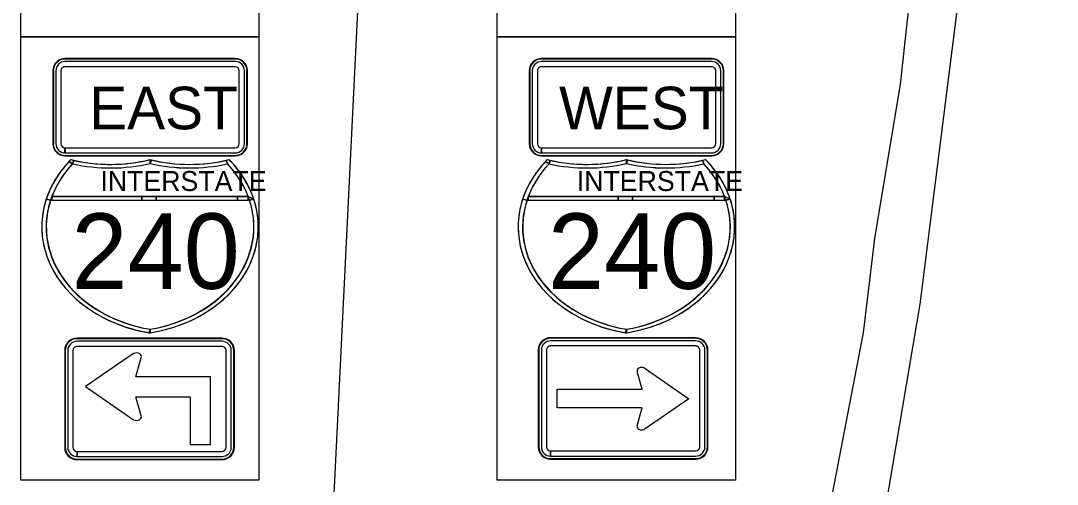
# Model space of a CAD drawing. Extents: x 886234 to 968767, y 455416 to 684046.
# Drawn here: x 914110 to 916241, y 467278 to 468230 of the extents above; entities that cross this region are included whole.
import ezdxf

# ---------------------------------------------------------------- set-up
doc = ezdxf.new("R2010")
doc.units = 0
for name, color, linetype in [('TC CONSTRUCTION PROPOSED ROADWAY SHADE', 7, 'Continuous'), ('TC DEV SIGN BLACK 239', 7, 'Continuous'), ('TC DEV SIGN BLACK ZERO', 7, 'Continuous'), ('TC DEV SIGN WHITE', 7, 'Continuous'), ('TC LABEL TEXT', 7, 'Continuous')]:
    doc.layers.add(name, color=color, linetype=linetype)

msp = doc.modelspace()

# ---------------------------------------------------------------- linework, layer by layer
at = {"layer": 'TC CONSTRUCTION PROPOSED ROADWAY SHADE'}
msp.add_lwpolyline([(915089.1, 469107.9), (915578.9, 469107.9), (915578.9, 467286), (915089.1, 467286)], close=True, dxfattribs=at)
at = {"layer": 'TC DEV SIGN BLACK 239'}
for p, q in [((914550.7, 468146.2), (914200.6, 468146.2)), ((914550.7, 468135.8), (914200.6, 468135.8)), ((915530.2, 468146.2), (915180.2, 468146.2)), ((915530.2, 468135.8), (915180.2, 468135.8)), ((914181.9, 468127.5), (914181.9, 467977.5)), ((914192.3, 468127.5), (914192.3, 467977.5)), ((914559, 467977.5), (914559, 468127.5)), ((914569.4, 467977.5), (914569.4, 468127.5)), ((915161.4, 468127.5), (915161.4, 467977.5)), ((915171.8, 468127.5), (915171.8, 467977.5)), ((915538.5, 467977.5), (915538.5, 468127.5)), ((915549, 467977.5), (915549, 468127.5)), ((914200.6, 467958.7), (914200.6, 467969.1)), ((914200.7, 467969.1), (914550.7, 467969.1)), ((914200.7, 467969.1), (914200.7, 467958.7)), ((915180.2, 467958.7), (915180.2, 467969.1)), ((915180.3, 467969.1), (915530.2, 467969.1)), ((915180.3, 467969.1), (915180.3, 467958.7)), ((914200.7, 467958.7), (914550.7, 467958.7)), ((915180.3, 467958.7), (915530.2, 467958.7)), ((914523.5, 467571.4), (914225.4, 467571.4)), ((914523.5, 467560.8), (914225.4, 467560.8)), ((915497.2, 467572.3), (915199, 467572.3)), ((915497.2, 467561.8), (915199, 467561.8)), ((914206.3, 467552.4), (914206.3, 467353.6)), ((914216.9, 467552.4), (914216.9, 467353.6)), ((914341.7, 467546.2), (914242.9, 467478.2)), ((914346.1, 467498.5), (914357.2, 467537.9)), ((914532, 467353.6), (914532, 467552.4)), ((914542.5, 467353.6), (914542.5, 467552.4)), ((915180, 467553.3), (915180, 467354.5)), ((915190.6, 467553.3), (915190.6, 467354.5)), ((915505.6, 467354.5), (915505.6, 467553.3)), ((915516.2, 467354.5), (915516.2, 467553.3)), ((915391.6, 467516.6), (915483.3, 467453.5)), ((914499.6, 467498.5), (914346.1, 467498.5)), ((914499.6, 467359.3), (914499.6, 467498.5)), ((915387.6, 467473), (915377.3, 467509)), ((914242.9, 467478.2), (914341.7, 467410.1)), ((915212.7, 467434.7), (915212.7, 467473)), ((915212.7, 467473), (915387.6, 467473)), ((914357.2, 467418.4), (914346, 467457.2)), ((914346, 467457.2), (914458.3, 467457.2)), ((914458.3, 467457.2), (914458.3, 467359.3)), ((915483.3, 467453.5), (915391.6, 467390.4)), ((915387.6, 467434.7), (915212.7, 467434.7)), ((915377.3, 467398.1), (915387.6, 467434.7)), ((914225.4, 467334.6), (914225.4, 467345.1)), ((914225.5, 467345.1), (914523.5, 467345.1)), ((914225.5, 467345.1), (914225.5, 467334.6)), ((914458.3, 467359.3), (914499.6, 467359.3)), ((915199, 467335.5), (915199, 467346.1)), ((915199.1, 467346.1), (915497.2, 467346.1)), ((915199.1, 467346.1), (915199.1, 467335.5)), ((914225.5, 467334.6), (914523.5, 467334.6)), ((915199.1, 467335.5), (915497.2, 467335.5))]:
    msp.add_line(p, q, dxfattribs=at)
for centre, major_axis, ratio, start_param, end_param in [((914200.6, 468127.5), (18.8, 0), 0.999865, 1.570796, 3.141593), ((914200.6, 468127.5), (8.33, 0), 0.999865, 1.570796, 3.141593), ((914550.7, 468127.5), (18.8, 0), 0.999865, 0, 1.570796), ((914550.7, 468127.5), (8.33, 0), 0.999865, 0, 1.570796), ((915180.2, 468127.5), (18.8, 0), 0.999865, 1.570796, 3.141593), ((915180.2, 468127.5), (8.33, 0), 0.999865, 1.570796, 3.141593), ((915530.2, 468127.5), (18.8, 0), 0.999865, 0, 1.570796), ((915530.2, 468127.5), (8.33, 0), 0.999865, 0, 1.570796), ((914200.6, 467977.5), (18.8, 0), 0.999865, 3.141593, 4.712389), ((914200.6, 467977.5), (8.33, 0), 0.999865, 3.141593, 4.712389), ((914550.7, 467977.5), (18.8, 0), 0.999865, 4.712389, 6.283185), ((914550.7, 467977.5), (8.33, 0), 0.999865, 4.712389, 6.283185), ((915180.2, 467977.5), (18.8, 0), 0.999865, 3.141593, 4.712389), ((915180.2, 467977.5), (8.33, 0), 0.999865, 3.141593, 4.712389), ((915530.2, 467977.5), (18.8, 0), 0.999865, 4.712389, 6.283185), ((915530.2, 467977.5), (8.33, 0), 0.999865, 4.712389, 6.283185), ((914225.4, 467552.4), (19, 0), 0.999865, 1.570796, 3.141593), ((914225.4, 467552.4), (8.45, 0), 0.999865, 1.570796, 3.141593), ((914523.5, 467552.4), (19, 0), 0.999865, 0, 1.570796), ((914523.5, 467552.4), (8.45, 0), 0.999865, 0, 1.570796), ((915199, 467553.3), (19, 0), 0.999865, 1.570796, 3.141593), ((915199, 467553.3), (8.45, 0), 0.999865, 1.570796, 3.141593), ((915497.2, 467553.3), (19, 0), 0.999865, 0, 1.570796), ((915497.2, 467553.3), (8.45, 0), 0.999865, 0, 1.570796), ((914347.5, 467540.2), (-10.2, 0), 0.720018, 2.830617, 5.313577), ((915386.3, 467511), (9.44, 0), 0.720018, 0.96961, 3.452569), ((914347.5, 467416.2), (-10.2, 0), 0.720018, 0.96961, 3.452569), ((915386.3, 467396), (9.44, 0), 0.720018, 2.830617, 5.313577), ((914225.4, 467353.6), (19, 0), 0.999865, 3.141593, 4.712389), ((914225.4, 467353.6), (8.45, 0), 0.999865, 3.141593, 4.712389), ((914523.5, 467353.6), (19, 0), 0.999865, 4.712389, 6.283185), ((914523.5, 467353.6), (8.45, 0), 0.999865, 4.712389, 6.283185), ((915199, 467354.5), (19, 0), 0.999865, 3.141593, 4.712389), ((915199, 467354.5), (8.45, 0), 0.999865, 3.141593, 4.712389), ((915497.2, 467354.5), (19, 0), 0.999865, 4.712389, 6.283185), ((915497.2, 467354.5), (8.45, 0), 0.999865, 4.712389, 6.283185)]:
    msp.add_ellipse(centre, major_axis=major_axis, ratio=ratio, start_param=start_param, end_param=end_param, dxfattribs=at)
at = {"layer": 'TC DEV SIGN BLACK ZERO'}
for p, q in [((914550.7, 468152.5), (914200.6, 468152.5)), ((914200.6, 468151.4), (914200.6, 468151.4)), ((914550.7, 468151.4), (914200.6, 468151.4)), ((914550.7, 468151.4), (914550.7, 468151.4)), ((915530.2, 468152.5), (915180.2, 468152.5)), ((915180.2, 468151.4), (915180.2, 468151.4)), ((915530.2, 468151.4), (915180.2, 468151.4)), ((915530.2, 468151.4), (915530.2, 468151.4)), ((914175.6, 468127.5), (914175.6, 467977.5)), ((914176.7, 468127.5), (914176.7, 467977.5)), ((914176.7, 468127.5), (914176.7, 468127.5)), ((914574.7, 468127.5), (914574.7, 468127.5)), ((914574.7, 467977.5), (914574.7, 468127.5)), ((914575.7, 467977.5), (914575.7, 468127.5)), ((915155.2, 468127.5), (915155.2, 467977.5)), ((915156.2, 468127.5), (915156.2, 467977.5)), ((915156.2, 468127.5), (915156.2, 468127.5)), ((915554.2, 468127.5), (915554.2, 468127.5)), ((915554.2, 467977.5), (915554.2, 468127.5)), ((915555.2, 467977.5), (915555.2, 468127.5)), ((914176.7, 467977.5), (914176.7, 467977.5)), ((914574.7, 467977.5), (914574.7, 467977.5)), ((915156.2, 467977.5), (915156.2, 467977.5)), ((915554.2, 467977.5), (915554.2, 467977.5)), ((914200.6, 467952.5), (914200.6, 467953.5)), ((914200.6, 467953.5), (914200.6, 467953.5)), ((914200.7, 467953.5), (914550.7, 467953.5)), ((914200.7, 467953.5), (914200.7, 467952.5)), ((914200.7, 467952.5), (914550.7, 467952.5)), ((914216.3, 467936.2), (914218.8, 467943.4)), ((914375.7, 467937), (914375.5, 467944.8)), ((914375.7, 467937.6), (914375.5, 467944.8)), ((914532.1, 467943.4), (914534.7, 467936.2)), ((914550.7, 467953.5), (914550.7, 467953.5)), ((915180.2, 467952.5), (915180.2, 467953.5)), ((915180.2, 467953.5), (915180.2, 467953.5)), ((915180.2, 467953.5), (915530.2, 467953.5)), ((915180.2, 467953.5), (915180.2, 467952.5)), ((915180.2, 467952.5), (915530.2, 467952.5)), ((915195.8, 467936.2), (915198.3, 467943.4)), ((915355.2, 467937), (915355, 467944.8)), ((915355.2, 467937.6), (915355, 467944.8)), ((915511.6, 467943.4), (915514.2, 467936.2)), ((915530.2, 467953.5), (915530.2, 467953.5)), ((914170.9, 467861.4), (914580, 467861.4)), ((914170.9, 467861.4), (914173.5, 467861.4)), ((914173.5, 467868.8), (914577.4, 467868.8)), ((914358.5, 467868.8), (914173.5, 467868.8)), ((914173.5, 467861.4), (914358.5, 467861.4)), ((914387.8, 467868.8), (914358.5, 467868.8)), ((914358.5, 467861.4), (914387.8, 467861.4)), ((914555.5, 467868.8), (914387.8, 467868.8)), ((914387.8, 467861.4), (914555.5, 467861.4)), ((914577.4, 467868.8), (914555.5, 467868.8)), ((914555.5, 467861.4), (914577.4, 467861.4)), ((914589, 467863.3), (914577.4, 467868.8)), ((914579.8, 467861.9), (914577.4, 467861.4)), ((914577.4, 467861.4), (914580, 467861.4)), ((915150.4, 467861.4), (915559.5, 467861.4)), ((915150.4, 467861.4), (915153, 467861.4)), ((915153, 467868.8), (915556.9, 467868.8)), ((915338, 467868.8), (915153, 467868.8)), ((915153, 467861.4), (915338, 467861.4)), ((915367.3, 467868.8), (915338, 467868.8)), ((915338, 467861.4), (915367.3, 467861.4)), ((915535.1, 467868.8), (915367.3, 467868.8)), ((915367.3, 467861.4), (915535.1, 467861.4)), ((915556.9, 467868.8), (915535.1, 467868.8)), ((915535.1, 467861.4), (915556.9, 467861.4)), ((915568.5, 467863.3), (915556.9, 467868.8)), ((915559.3, 467861.9), (915556.9, 467861.4)), ((915556.9, 467861.4), (915559.5, 467861.4)), ((914152.8, 467807.8), (914152.8, 467805.6)), ((914598.1, 467805.5), (914598.1, 467807.8)), ((915132.3, 467807.8), (915132.3, 467805.6)), ((915577.6, 467805.5), (915577.6, 467807.8)), ((914375.5, 467588.5), (914375.5, 467596.1)), ((915497.2, 467578.7), (915199, 467578.7)), ((915355, 467588.5), (915355, 467596.1)), ((914523.5, 467577.7), (914225.4, 467577.7)), ((914225.4, 467576.7), (914225.4, 467576.7)), ((914523.5, 467576.7), (914225.4, 467576.7)), ((914523.5, 467576.7), (914523.5, 467576.7)), ((915199, 467577.6), (915199, 467577.6)), ((915497.2, 467577.6), (915199, 467577.6)), ((915497.2, 467577.6), (915497.2, 467577.6)), ((914200, 467552.4), (914200, 467353.6)), ((914201.1, 467552.4), (914201, 467353.6)), ((914201.1, 467552.4), (914201.1, 467552.4)), ((914547.8, 467552.4), (914547.8, 467552.4)), ((914547.8, 467353.6), (914547.8, 467552.4)), ((914548.9, 467353.6), (914548.9, 467552.4)), ((915173.7, 467553.3), (915173.6, 467354.5)), ((915174.7, 467553.3), (915174.7, 467354.5)), ((915174.7, 467553.3), (915174.7, 467553.3)), ((915521.5, 467553.3), (915521.5, 467553.3)), ((915521.5, 467354.5), (915521.5, 467553.3)), ((915522.5, 467354.5), (915522.5, 467553.3)), ((914201.1, 467353.6), (914201, 467353.6)), ((914547.8, 467353.6), (914547.8, 467353.6)), ((915174.7, 467354.5), (915174.7, 467354.5)), ((915521.5, 467354.5), (915521.5, 467354.5)), ((914225.4, 467328.2), (914225.4, 467329.3)), ((914225.4, 467329.3), (914225.4, 467329.3)), ((914225.4, 467329.3), (914523.5, 467329.3)), ((914225.4, 467329.3), (914225.4, 467328.2)), ((914225.4, 467328.2), (914523.5, 467328.2)), ((914523.5, 467329.3), (914523.5, 467329.3)), ((915199, 467329.2), (915199, 467330.3)), ((915199, 467330.3), (915199, 467330.2)), ((915199, 467330.3), (915497.2, 467330.3)), ((915199, 467330.3), (915199, 467329.2)), ((915199, 467329.2), (915497.2, 467329.2)), ((915497.2, 467330.2), (915497.2, 467330.3))]:
    msp.add_line(p, q, dxfattribs=at)
for points in [[(914208.8, 467940.7), (914216.3, 467936.2)], [(914216.3, 467936.2), (914208.8, 467940.7)], [(914212.8, 467944.8), (914212.8, 467944.8), (914212.8, 467944.8)], [(914218.8, 467943.4), (914216.3, 467936.2)], [(914375.7, 467944.7), (914375.7, 467937.6), (914378.3, 467944.1)], [(914378.3, 467944.1), (914375.7, 467937)], [(914534.7, 467936.2), (914532.1, 467943.4)], [(914538.1, 467944.8), (914538.1, 467944.8), (914538.1, 467944.8)], [(915188.4, 467940.7), (915195.8, 467936.2)], [(915195.8, 467936.2), (915188.4, 467940.7)], [(915192.3, 467944.8), (915192.3, 467944.8), (915192.3, 467944.8)], [(915198.3, 467943.4), (915195.8, 467936.2)], [(915355.2, 467944.7), (915355.2, 467937.6), (915357.8, 467944.1)], [(915357.8, 467944.1), (915355.2, 467937)], [(915514.2, 467936.2), (915511.6, 467943.4)], [(915517.6, 467944.8), (915517.6, 467944.8), (915517.6, 467944.8)], [(914375.5, 467937), (914375.7, 467937.6)], [(915355, 467937), (915355.2, 467937.6)], [(914161.9, 467863.3), (914170.9, 467861.4)], [(914170.9, 467861.3), (914161.9, 467863.3)], [(914173.5, 467868.8), (914173.5, 467861.4)], [(914173.5, 467861.4), (914173.5, 467868.8)], [(914358.5, 467861.4), (914358.5, 467868.8)], [(914358.5, 467868.8), (914358.5, 467861.4)], [(914387.8, 467868.8), (914387.8, 467861.4)], [(914387.8, 467861.4), (914387.8, 467868.8)], [(914555.5, 467861.4), (914555.5, 467868.8)], [(914555.5, 467868.8), (914555.5, 467861.4)], [(914577.4, 467868.8), (914589, 467863.3)], [(914577.4, 467861.4), (914577.4, 467868.8)], [(914577.4, 467868.8), (914577.4, 467861.4), (914579.8, 467861.9), (914577.4, 467868.8)], [(914580, 467861.4), (914579.8, 467861.9)], [(914589, 467863.3), (914580, 467861.4)], [(914580, 467861.4), (914589, 467863.3)], [(915141.4, 467863.3), (915150.4, 467861.4)], [(915150.4, 467861.3), (915141.4, 467863.3)], [(915153, 467868.8), (915153, 467861.4)], [(915153, 467861.4), (915153, 467868.8)], [(915338, 467861.4), (915338, 467868.8)], [(915338, 467868.8), (915338, 467861.4)], [(915367.3, 467868.8), (915367.3, 467861.4)], [(915367.3, 467861.4), (915367.3, 467868.8)], [(915535.1, 467861.4), (915535.1, 467868.8)], [(915535.1, 467868.8), (915535.1, 467861.4)], [(915556.9, 467868.8), (915568.5, 467863.3)], [(915556.9, 467861.4), (915556.9, 467868.8)], [(915556.9, 467868.8), (915556.9, 467861.4), (915559.3, 467861.9), (915556.9, 467868.8)], [(915559.5, 467861.4), (915559.3, 467861.9)], [(915568.5, 467863.3), (915559.5, 467861.4)], [(915559.5, 467861.4), (915568.5, 467863.3)], [(914373.5, 467588.8), (914375.5, 467596.1)], [(914375.5, 467596.1), (914373.5, 467588.8), (914375.4, 467588.5)], [(914375.5, 467596.1), (914375.5, 467588.5)], [(915353, 467588.8), (915355, 467596.1)], [(915355, 467596.1), (915353, 467588.8), (915354.9, 467588.5)], [(915355, 467596.1), (915355, 467588.5)]]:
    msp.add_lwpolyline(points, dxfattribs=at)
for centre, major_axis, ratio, start_param, end_param in [((914200.6, 468127.5), (25, 0), 0.999865, 1.570796, 3.141593), ((914200.6, 468127.5), (24, 0), 0.999865, 1.570796, 3.141593), ((914550.7, 468127.5), (25, 0), 0.999865, 0, 1.570796), ((914550.7, 468127.5), (24, 0), 0.999865, 0, 1.570796), ((915180.2, 468127.5), (25, 0), 0.999865, 1.570796, 3.141593), ((915180.2, 468127.5), (24, 0), 0.999865, 1.570796, 3.141593), ((915530.2, 468127.5), (25, 0), 0.999865, 0, 1.570796), ((915530.2, 468127.5), (24, 0), 0.999865, 0, 1.570796), ((914200.6, 467977.5), (25, 0), 0.999865, 3.141593, 4.712389), ((914200.6, 467977.5), (24, 0), 0.999865, 3.141593, 4.712389), ((914550.7, 467977.5), (25, 0), 0.999865, 4.712389, 6.283185), ((914550.7, 467977.5), (24, 0), 0.999865, 4.712389, 6.283185), ((915180.2, 467977.5), (25, 0), 0.999865, 3.141593, 4.712389), ((915180.2, 467977.5), (24, 0), 0.999865, 3.141593, 4.712389), ((915530.2, 467977.5), (25, 0), 0.999865, 4.712389, 6.283185), ((915530.2, 467977.5), (24, 0), 0.999865, 4.712389, 6.283185), ((914431.1, 467806.7), (-278.3, 0), 0.800002, 5.614188, 7.652625), ((914431.1, 467806.7), (-278.3, 0), 0.800002, 5.637358, 6.026219), ((914431.1, 467806.7), (-278.3, 0), 0.800002, 5.614216, 5.637358), ((914294.1, 468157.7), (278.3, 0), 0.800002, 4.415792, 5.008922), ((914294.1, 468157.7), (278.3, 0), 0.800002, 4.415856, 4.438209), ((914294.1, 468157.7), (278.3, 0), 0.800002, 4.438209, 5.008909), ((914456.8, 468157.7), (278.3, 0), 0.800002, 4.415856, 5.008986), ((914319.8, 467806.7), (278.3, 0), 0.800002, 4.913746, 6.952183), ((914456.8, 468157.7), (278.3, 0), 0.800002, 4.416709, 4.426515), ((914456.8, 468157.7), (278.3, 0), 0.800002, 4.426515, 4.986569), ((914456.8, 468157.7), (278.3, 0), 0.800002, 4.986569, 5.008922), ((914319.8, 467806.7), (278.3, 0), 0.800002, 0.256966, 0.66897), ((915410.6, 467806.7), (-278.3, 0), 0.800002, 5.614188, 7.652625), ((915410.6, 467806.7), (-278.3, 0), 0.800002, 5.637358, 6.026219), ((915410.6, 467806.7), (-278.3, 0), 0.800002, 5.614216, 5.637358), ((915273.6, 468157.7), (278.3, 0), 0.800002, 4.415792, 5.008922), ((915273.6, 468157.7), (278.3, 0), 0.800002, 4.415856, 4.438209), ((915273.6, 468157.7), (278.3, 0), 0.800002, 4.438209, 5.008909), ((915436.3, 468157.7), (278.3, 0), 0.800002, 4.415856, 5.008986), ((915299.3, 467806.7), (278.3, 0), 0.800002, 4.913746, 6.952183), ((915436.3, 468157.7), (278.3, 0), 0.800002, 4.416709, 4.426515), ((915436.3, 468157.7), (278.3, 0), 0.800002, 4.426515, 4.986569), ((915436.3, 468157.7), (278.3, 0), 0.800002, 4.986569, 5.008922), ((915299.3, 467806.7), (278.3, 0), 0.800002, 0.256966, 0.66897), ((914431.1, 467806.7), (-269, 0), 0.800002, 5.637358, 7.64558), ((914431.1, 467806.7), (-269, 0), 0.800002, 5.637358, 6.026219), ((914294.1, 468157.7), (287.6, 0), 0.800002, 4.438209, 4.999074), ((914294.1, 468157.7), (287.6, 0), 0.800002, 4.438209, 4.999074), ((914456.8, 468157.7), (287.6, 0), 0.800002, 4.425704, 4.986569), ((914319.8, 467806.7), (269, 0), 0.800002, 4.920791, 6.929013), ((914456.9, 468157.4), (287.2, 0), 0.800002, 4.425686, 4.986568), ((914319.8, 467806.7), (269, 0), 0.800002, 0.292795, 0.645828), ((915410.6, 467806.7), (-269, 0), 0.800002, 5.637358, 7.64558), ((915410.6, 467806.7), (-269, 0), 0.800002, 5.637358, 6.026219), ((915273.6, 468157.7), (287.6, 0), 0.800002, 4.438209, 4.999074), ((915273.6, 468157.7), (287.6, 0), 0.800002, 4.438209, 4.999074), ((915436.3, 468157.7), (287.6, 0), 0.800002, 4.425704, 4.986569), ((915299.3, 467806.7), (269, 0), 0.800002, 4.920791, 6.929013), ((915436.4, 468157.4), (287.2, 0), 0.800002, 4.425686, 4.986568), ((915299.3, 467806.7), (269, 0), 0.800002, 0.292795, 0.645828), ((914429.8, 467806), (-268, 0), 0.800002, 6.022151, 7.649781), ((914431.1, 467806.7), (-278.3, 0), 0.800002, 6.026219, 6.278259), ((914431.1, 467806.7), (-269, 0), 0.800002, 5.99039, 6.026219), ((914321.1, 467806), (268, 0), 0.800002, 4.916934, 6.544356), ((914319.8, 467806.7), (269, 0), 0.800002, 0.256966, 0.292795), ((914319.8, 467806.7), (278.3, 0), 0.800002, 0.005231, 0.256966), ((915409.3, 467806), (-268, 0), 0.800002, 6.022151, 7.649781), ((915410.6, 467806.7), (-278.3, 0), 0.800002, 6.026219, 6.278259), ((915410.6, 467806.7), (-269, 0), 0.800002, 5.99039, 6.026219), ((915300.6, 467806), (268, 0), 0.800002, 4.916934, 6.544356), ((915299.3, 467806.7), (269, 0), 0.800002, 0.256966, 0.292795), ((915299.3, 467806.7), (278.3, 0), 0.800002, 0.005231, 0.256966), ((914431.1, 467806.7), (-278.3, 0), 0.800002, 0.004927, 1.362388), ((914319.8, 467806.7), (278.3, 0), 0.800002, 4.913748, 6.277955), ((915410.6, 467806.7), (-278.3, 0), 0.800002, 0.004927, 1.362388), ((915299.3, 467806.7), (278.3, 0), 0.800002, 4.913748, 6.277955), ((914431.1, 467806.7), (-278.3, 0), 0.800002, 1.36935, 1.369438), ((914319.8, 467806.7), (269, 0), 0.800002, 4.920791, 4.921138), ((914319.8, 467806.7), (278.3, 0), 0.800002, 4.913747, 4.913748), ((915199, 467553.3), (25.4, 0), 0.999865, 1.570796, 3.141593), ((915410.6, 467806.7), (-278.3, 0), 0.800002, 1.36935, 1.369438), ((915299.3, 467806.7), (269, 0), 0.800002, 4.920791, 4.921138), ((915299.3, 467806.7), (278.3, 0), 0.800002, 4.913747, 4.913748), ((915497.2, 467553.3), (25.4, 0), 0.999865, 0, 1.570796), ((914225.4, 467552.4), (25.4, 0), 0.999865, 1.570796, 3.141593), ((914225.4, 467552.4), (24.3, 0), 0.999865, 1.570796, 3.141593), ((914523.5, 467552.4), (25.4, 0), 0.999865, 0, 1.570796), ((914523.5, 467552.4), (24.3, 0), 0.999865, 0, 1.570796), ((915199, 467553.3), (24.3, 0), 0.999865, 1.570796, 3.141593), ((915497.2, 467553.3), (24.3, 0), 0.999865, 0, 1.570796), ((914225.4, 467353.6), (25.4, 0), 0.999865, 3.141593, 4.712389), ((914225.4, 467353.6), (24.3, 0), 0.999865, 3.141593, 4.712389), ((914523.5, 467353.6), (25.4, 0), 0.999865, 4.712389, 6.283185), ((914523.5, 467353.6), (24.3, 0), 0.999865, 4.712389, 6.283185), ((915199, 467354.5), (25.4, 0), 0.999865, 3.141593, 4.712389), ((915199, 467354.5), (24.3, 0), 0.999865, 3.141593, 4.712389), ((915497.2, 467354.5), (25.4, 0), 0.999865, 4.712389, 6.283185), ((915497.2, 467354.5), (24.3, 0), 0.999865, 4.712389, 6.283185)]:
    msp.add_ellipse(centre, major_axis=major_axis, ratio=ratio, start_param=start_param, end_param=end_param, dxfattribs=at)
at = {"layer": 'TC DEV SIGN WHITE'}
for p, q in [((914550.7, 468152.5), (914200.6, 468152.5)), ((915530.2, 468152.5), (915180.2, 468152.5)), ((914175.6, 468127.5), (914175.6, 467977.5)), ((914575.7, 467977.5), (914575.7, 468127.5)), ((915155.2, 468127.5), (915155.2, 467977.5)), ((915555.2, 467977.5), (915555.2, 468127.5)), ((914200.6, 467952.5), (914550.7, 467952.5)), ((915180.2, 467952.5), (915530.2, 467952.5)), ((915497.2, 467578.7), (915199, 467578.7)), ((914523.5, 467577.7), (914225.4, 467577.7)), ((914200, 467552.4), (914200, 467353.6)), ((914548.9, 467353.6), (914548.9, 467552.4)), ((915173.7, 467553.3), (915173.6, 467354.5)), ((915522.5, 467354.5), (915522.5, 467553.3)), ((914225.4, 467328.2), (914523.5, 467328.2)), ((915199, 467329.2), (915497.2, 467329.2))]:
    msp.add_line(p, q, dxfattribs=at)
for centre, major_axis, start_param, end_param in [((914200.6, 468127.5), (25, 0), 1.570796, 3.141593), ((914550.7, 468127.5), (25, 0), 0, 1.570796), ((915180.2, 468127.5), (25, 0), 1.570796, 3.141593), ((915530.2, 468127.5), (25, 0), 0, 1.570796), ((914200.6, 467977.5), (25, 0), 3.141593, 4.712389), ((914550.7, 467977.5), (25, 0), 4.712389, 6.283185), ((915180.2, 467977.5), (25, 0), 3.141593, 4.712389), ((915530.2, 467977.5), (25, 0), 4.712389, 6.283185), ((915199, 467553.3), (25.4, 0), 1.570796, 3.141593), ((915497.2, 467553.3), (25.4, 0), 0, 1.570796), ((914225.4, 467552.4), (25.4, 0), 1.570796, 3.141593), ((914523.5, 467552.4), (25.4, 0), 0, 1.570796), ((914225.4, 467353.6), (25.4, 0), 3.141593, 4.712389), ((914523.5, 467353.6), (25.4, 0), 4.712389, 6.283185), ((915199, 467354.5), (25.4, 0), 3.141593, 4.712389), ((915497.2, 467354.5), (25.4, 0), 4.712389, 6.283185)]:
    msp.add_ellipse(centre, major_axis=major_axis, ratio=0.999865, start_param=start_param, end_param=end_param, dxfattribs=at)
at = {"layer": 'TC LABEL TEXT'}
msp.add_line((914724.4, 466643.4), (914844.2, 469107.9), dxfattribs=at)
for points in [[(916138.7, 469877.4), (916113.5, 469662.5), (915988.5, 468745.1), (915917.7, 468099.6), (915864.9, 467782.6), (915841.4, 467588.9), (915735.8, 467037.2), (915634.8, 466728.3), (915448.4, 466244.8)], [(914585, 464547.3), (914683.1, 464809.6), (914771.8, 464985.1), (914873.7, 465162.5), (914983.2, 465332.4), (915272.4, 465728.2), (915495.3, 466115.7), (915700.6, 466579.4), (915823.8, 466949.1), (915888.4, 467230.9), (915958.7, 467647.6), (916203.3, 469587.9), (916240.8, 469828)]]:
    msp.add_lwpolyline(points, dxfattribs=at)
for points in [[(914109.6, 469107.9), (914599.4, 469107.9), (914599.4, 468197), (914109.6, 468197)], [(915089.1, 469107.9), (915578.9, 469107.9), (915578.9, 468197), (915089.1, 468197)], [(914109.6, 468197), (914599.4, 468197), (914599.4, 467286), (914109.6, 467286)], [(915089.1, 468197), (915578.9, 468197), (915578.9, 467286), (915089.1, 467286)]]:
    msp.add_lwpolyline(points, close=True, dxfattribs=at)

# ---------------------------------------------------------------- texts
at = {"layer": 'TC DEV SIGN BLACK 239'}
for s, p in [('EAST', (914250.4, 468007.2)), ('WEST', (915216.5, 468007.2))]:
    msp.add_text(s, height=87.5, rotation=360, dxfattribs=at).set_placement(p)
at = {"layer": 'TC DEV SIGN BLACK ZERO'}
for s, height, p in [('INTERSTATE', 41.06, (914273.4, 467880.3)), ('INTERSTATE', 41.06, (915252.9, 467880.3)), ('240', 155.13, (914213.9, 467679.2)), ('240', 155.13, (915193.5, 467679.2))]:
    msp.add_text(s, height=height, rotation=360, dxfattribs=at).set_placement(p)

doc.saveas('drawing.dxf')
